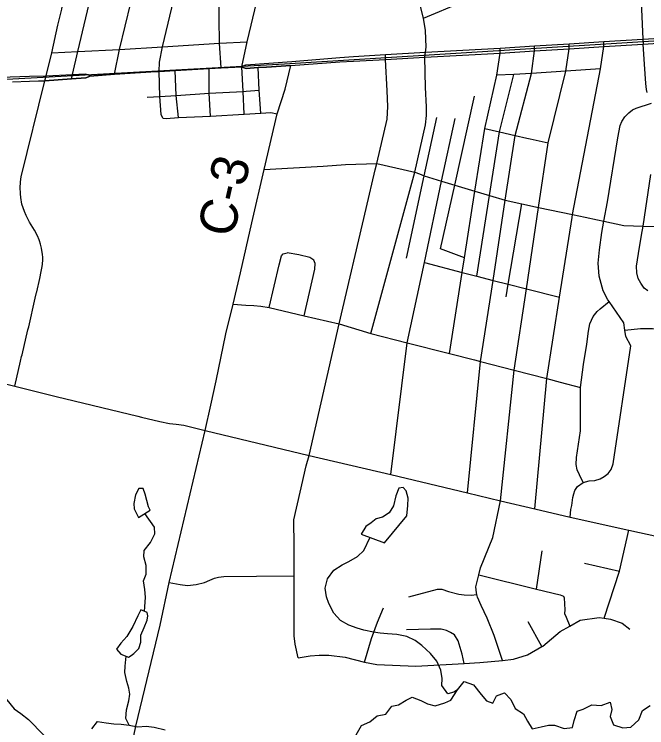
# Model space of a CAD drawing. Extents: x 114843 to 284848, y 317643 to 566895.
# Drawn here: x 164762 to 169882, y 377735 to 383511 of the extents above; entities that cross this region are included whole.
import ezdxf

# ---------------------------------------------------------------- set-up
doc = ezdxf.new("R2010")
doc.units = 0
for name, color, linetype in [('GM_X_City_Street', 7, 'Continuous'), ('GM_X_County_Road', 7, 'Continuous'), ('GM_X_County_Road_Text', 7, 'Continuous'), ('GM_X_Minor_Lake', 7, 'Continuous'), ('GM_X_Minor_River', 7, 'Continuous'), ('GM_X_Rail_Line', 7, 'Continuous'), ('GM_X_Township_Road', 7, 'Continuous'), ('GM_X_US_Route', 7, 'Continuous')]:
    doc.layers.add(name, color=color, linetype=linetype)

msp = doc.modelspace()

# ---------------------------------------------------------------- linework, layer by layer
at = {"layer": 'GM_X_City_Street'}
for p, q in [((164824.9, 380754.1), (164872.7, 380956.3)), ((164767.1, 380498.8), (164813.3, 380703.2)), ((168988.9, 378857.7), (169036.4, 379167.7)), ((169378.5, 379066.8), (169662.8, 379002.9)), ((169033.6, 378391.3), (168922.3, 378590.8))]:
    msp.add_line(p, q, dxfattribs=at)
for points in [[(164811.9, 382055.8), (164811, 382065.4), (164808.9, 382103.6), (164812.1, 382153.9), (164817.8, 382194.8), (165010.4, 382972.8)], [(164967.2, 381675.2), (164963.9, 381685.4), (164950.6, 381717.4), (164925.1, 381764.1), (164884.7, 381828), (164857.4, 381880.8), (164845, 381912.8), (164834.4, 381944), (164823.8, 381973.4), (164814.7, 382027.2), (164811.9, 382055.8)], [(164943.8, 381263.9), (164968.7, 381372.9), (164980.5, 381427.6), (164985.5, 381454.6), (164989.6, 381485.9), (164991.9, 381524.1), (164991.8, 381544.1), (164990.8, 381565.8), (164983.5, 381616.1), (164975.4, 381649.9), (164967.2, 381675.2)], [(164872.7, 380956.3), (164878.6, 380981.6), (164932, 381212.7)], [(164932, 381212.7), (164942.6, 381259), (164943.8, 381263.9)], [(164813.3, 380703.2), (164821.4, 380738.9), (164824.9, 380754.1)], [(164641.9, 380528.5), (164767.1, 380498.8)], [(164767.1, 380498.8), (165101.1, 380415.5), (165762, 380257), (165792.7, 380249.6)], [(165792.7, 380249.6), (165941, 380213.9), (166019.5, 380197.9), (166073.3, 380193.4), (166134.5, 380184), (166307.8, 380141.9)], [(166307.8, 380141.9), (167148.1, 379938.8), (167811.5, 379784.7), (168429.8, 379637.3), (168698.6, 379572.4), (168975.1, 379505.8), (169261.2, 379438.4), (169736.8, 379334.2), (170355, 379198), (170709.8, 379116.3), (170891.6, 379074.2), (171150.7, 379013.6), (171271.6, 378989.3), (171791.6, 378874.5), (171882.7, 378854.4), (172784.5, 378651.2)], [(167060, 378300.9), (167036.7, 378411), (167027.5, 378478.7), (167027.5, 378963.9), (167027.9, 379266.9), (167024.6, 379355.4), (167025.9, 379418.8), (167075.5, 379640.5), (167125.2, 379854.5), (167148.1, 379938.8)], [(168713.6, 378280.1), (168647.1, 378482.2), (168589.9, 378622.9), (168540.4, 378723.5), (168510.8, 378791.9), (168507.1, 378814), (168505, 378826), (168499.4, 378874.2), (168507.6, 378908.2), (168522.9, 378973), (168536.5, 379030.3), (168634.7, 379274.2), (168698.6, 379572.4)], [(169538.6, 378620.8), (169662.8, 379002.9), (169736.8, 379334.2)], [(166015.6, 378911.5), (166106, 378895.6), (166165.1, 378885.7), (166234.5, 378894), (166303, 378911), (166346.2, 378929.5), (166383.4, 378946.3), (166415.5, 378953.5), (166458.9, 378959.8), (166722.4, 378961.1), (167027.5, 378963.9)], [(168522.9, 378973), (168988.9, 378857.7), (169182.3, 378809.8), (169208.2, 378799.7), (169212.2, 378785.6), (169219.5, 378689.3), (169217.3, 378659.2), (169229.2, 378629.1), (169259.6, 378557.9)], [(167955.8, 378793.2), (168188.6, 378856), (168222.7, 378857.8), (168276.7, 378837.4), (168360.7, 378816.8), (168404.8, 378810.5), (168460.8, 378808.2), (168507.1, 378814)], [(167598.2, 378265.5), (167654.9, 378456.1), (167701.9, 378590.2), (167750.8, 378704.2)], [(167060, 378300.9), (167157.1, 378318.1), (167230.9, 378323), (167309, 378320.9), (167439.5, 378305), (167598.2, 378265.5), (167697.6, 378247.3), (168012.2, 378233.4), (168403.4, 378255.2), (168531.4, 378262.3), (168713.6, 378280.1), (168802.1, 378288.7), (168916.6, 378326.1), (169033.6, 378391.3), (169041.3, 378395.6), (169182.3, 378513), (169259.6, 378557.9), (169343.2, 378606.3), (169497.7, 378627.4), (169538.6, 378620.8), (169587.8, 378612.9), (169683.7, 378580.2), (169745.6, 378533.7)], [(168403.4, 378255.2), (168387.5, 378331.4), (168356.2, 378437.8), (168324.4, 378486.2), (168292.5, 378504.4), (168260.5, 378520.6), (168216.5, 378532.9), (168132.4, 378531.4), (167935.9, 378526.6)]]:
    msp.add_lwpolyline(points, dxfattribs=at)
at = {"layer": 'GM_X_County_Road'}
for p, q in [((166339.1, 383070.9), (166063.2, 383054.9)), ((166436.7, 383076.3), (166339.1, 383070.9)), ((166603.6, 383085.8), (166436.7, 383076.3)), ((166803.1, 383083.5), (166737.2, 383079.6)), ((167000.5, 383095.4), (166803.1, 383083.5)), ((165571.9, 383024.6), (165372.7, 383010.7)), ((166063.2, 383054.9), (165934.4, 383047.5)), ((165225.8, 382987.8), (165010.4, 382972.8))]:
    msp.add_line(p, q, dxfattribs=at)
for points in [[(165010.4, 382972.8), (165020.2, 383011.9), (165066.7, 383197.9), (165115.3, 383422.2), (165147.2, 383551.8), (165158.7, 383634.9), (165172.3, 383739), (165176.9, 383850.3), (165174, 384002.7), (165185.9, 384096), (165208.3, 384218.2), (165251.7, 384417.5), (165384.1, 384958.4), (165425.7, 385158.6), (165425.2, 385229.5), (165420.6, 385258.2), (165411.4, 385288.6), (165396.8, 385320.8), (165377.9, 385358.1)], [(166352.2, 380345.2), (166395.4, 380543.5), (166474.5, 380924.2), (166533.7, 381162.9), (166594.3, 381416.4), (166685.9, 381823.2), (166784.4, 382253.5), (166889.4, 382703.3), (166954, 382905.6), (167000.5, 383095.4)], [(166737.2, 383079.6), (166638.8, 383072.6), (166615.9, 383079.9), (166603.6, 383085.8)], [(165372.7, 383010.7), (165361.6, 383003.1), (165341.6, 382996), (165225.8, 382987.8)], [(165934.4, 383047.5), (165911, 383046.4), (165571.9, 383024.6)], [(165532.5, 375603.7), (165487.5, 375784.4), (165457.8, 375886.6), (165450.3, 375949), (165446.9, 375990.4), (165444.7, 376078.6), (165456.3, 376320.1), (165469.8, 376498.3), (165476.4, 376565.5), (165488.4, 376635.1), (165539.9, 376855.7), (165614.1, 377174.9), (165710.4, 377578.7), (165745.9, 377747.7), (165941.7, 378566.3), (166015.6, 378911.5), (166307.8, 380141.9), (166352.2, 380345.2)]]:
    msp.add_lwpolyline(points, dxfattribs=at)
at = {"layer": 'GM_X_Minor_Lake'}
for points in [[(165862.8, 379495.9), (165848.9, 379524), (165835.1, 379574.1), (165821.3, 379626.3), (165805.6, 379672.4), (165771.5, 379672.6), (165743.3, 379620.6), (165731, 379550.5), (165732.8, 379506.4), (165766.5, 379436.1)], [(167759.9, 379232.2), (167941, 379449.9), (167947.4, 379534.1), (167949.6, 379592.2), (167933.9, 379652.4), (167910, 379680.5), (167876, 379674.6), (167851.7, 379612.6), (167831.3, 379530.5), (167797.1, 379474.5), (167742.9, 379438.7), (167692.8, 379424.8), (167650.7, 379392.9), (167608.5, 379363), (167570.2, 379303)], [(165766.5, 379436.1), (165862.8, 379495.9)], [(167570.2, 379303), (167759.9, 379232.2)], [(165707.4, 378320.2), (165729.5, 378336.1), (165769.7, 378376), (165785.9, 378426.1), (165786.2, 378484.2), (165812.4, 378546.2), (165838.7, 378604.2), (165842.9, 378640.3), (165839, 378668.4), (165785.1, 378688.6), (165762.9, 378640.6), (165722.5, 378554.6), (165674.1, 378474.6), (165623.8, 378418.7), (165589.6, 378370.7), (165623.4, 378330.5)], [(165623.4, 378330.5), (165687.5, 378304.9), (165707.4, 378320.2)]]:
    msp.add_lwpolyline(points, dxfattribs=at)
at = {"layer": 'GM_X_Minor_River'}
for points in [[(165817.4, 378676.5), (165823.6, 378790.6), (165819.8, 378854.8), (165808.2, 378925), (165828.4, 378977), (165828.7, 379049.1), (165811, 379117.3), (165813.3, 379169.4), (165863.6, 379235.4), (165899.9, 379303.4), (165896.1, 379357.5), (165817.7, 379467.9)], [(168348.7, 378041.6), (168320.6, 378021.6), (168270.5, 378009.8), (168222.8, 378076.1), (168227, 378132.2), (168215.4, 378200.4), (168181.7, 378272.7), (168132, 378337), (168060.2, 378401.4), (168006.4, 378439.7), (167940.5, 378472), (167858.6, 378488.3), (167784.6, 378494.6), (167724.6, 378500.8), (167670.6, 378507.1), (167590.7, 378523.4), (167536.8, 378539.6), (167470.9, 378563.9), (167403, 378602.3), (167349.3, 378662.6), (167307.6, 378740.9), (167289.9, 378793.1), (167278.2, 378863.3), (167296.5, 378939.4), (167348.9, 379009.3), (167417.1, 379053.1), (167471.2, 379081), (167541.4, 379120.8), (167591.6, 379170.7), (167642.2, 379276.2)], [(163937.8, 378417.1), (164043.1, 378328.5), (164101.1, 378320.3), (164225.1, 378319.8), (164283, 378285.5), (164354.8, 378243.1), (164428.7, 378232.8), (164500.7, 378228.6), (164558.6, 378200.3), (164602.4, 378150), (164644.1, 378079.7), (164667.9, 378025.5), (164701.6, 377959.3), (164761.2, 377886.9), (164815.1, 377850.6), (164876.9, 377800.3), (165002.3, 377673.6)], [(165692.8, 377755.1), (165665.1, 377809.3), (165671.4, 377879.4), (165689.7, 377953.5), (165698, 378005.6), (165690.2, 378055.7), (165672.4, 378109.9), (165656.8, 378182.1), (165659, 378232.2), (165667.1, 378313)], [(167528.8, 377675.9), (167573.2, 377751.9), (167641.3, 377783.7), (167699.6, 377831.6), (167769.6, 377845.4), (167817.9, 377909.3), (167872, 377919.1), (167934.2, 377957), (167984.3, 377982.8), (168052.2, 377956.5), (168106.1, 377928.2), (168170, 377912), (168246.2, 377935.7), (168296.3, 377957.6), (168348.7, 378041.6), (168403, 378109.5), (168478.9, 378081.1), (168540.5, 378004.8), (168584.3, 377952.5), (168636.2, 377934.2), (168666.5, 377992.2), (168730.6, 378018.1), (168782.4, 377963.7), (168816.1, 377889.5), (168883.9, 377847.1), (168915.6, 377786.9), (168955.3, 377726.6), (169027.4, 377742.4), (169085.5, 377756.2), (169135.5, 377756), (169213.4, 377729.6), (169281.5, 377735.4), (169293.7, 377793.5), (169318.1, 377869.5), (169368.2, 377885.4), (169438.3, 377921.2), (169512.3, 377914.9), (169586.5, 377940.7), (169600.2, 377882.5), (169585.9, 377826.4), (169613.6, 377758.2), (169689.5, 377733.8), (169753.6, 377739.6), (169817.8, 377797.5), (169848.2, 377873.5), (169910.4, 377913.4)], [(165390.6, 377726.2), (165434.9, 377784.1), (165506.9, 377773.8), (165568.8, 377765.6), (165626.9, 377763.4), (165692.8, 377755.1), (165762.8, 377742.8), (165828.8, 377748.5), (165894.8, 377740.3), (165982.7, 377717.9)]]:
    msp.add_lwpolyline(points, dxfattribs=at)
at = {"layer": 'GM_X_Rail_Line'}
msp.add_lwpolyline([(139976.5, 381530.3), (141701.6, 381686.5), (142931.4, 381776.7), (145058.8, 381883.3), (151605.9, 382247), (160057.2, 382729.4), (166949.7, 383110), (174406.2, 383574.4), (180366.1, 383984.7)], dxfattribs=at)
at = {"layer": 'GM_X_Township_Road'}
for p, q in [((167611.5, 381938.6), (167684.2, 382250.3)), ((169383.1, 381868.5), (169484.5, 381846.5)), ((168286.4, 380763.4), (168388.8, 381420.6)), ((167649.7, 380925.4), (167942.2, 380851)), ((169072.5, 380560.9), (169181.9, 380532.5)), ((169181.9, 380532.5), (169346, 380489.9))]:
    msp.add_line(p, q, dxfattribs=at)
for points in [[(166603.6, 383085.8), (166648.5, 383288.4), (166725.2, 383614.2), (166832.3, 384042.1), (166942.7, 384505.7), (167178.5, 385482.4), (167553.1, 387026.8), (167554.3, 387060.9)], [(165225.8, 382987.8), (165234.5, 383023.5), (165275.2, 383209), (165545.1, 384346.8), (165896.1, 385795)], [(169714.4, 384650.2), (169752.7, 384145.1), (169810.8, 384039), (169833.5, 383676.2), (169851.5, 383309.3), (169853.5, 383268.6)], [(165571.9, 383024.6), (165612.5, 383224.3), (165798.5, 383984.8), (165872.7, 384265.6)], [(165934.4, 383047.5), (165938.4, 383124), (165961.6, 383246.5), (166189.5, 384195.8)], [(166436.7, 383076.3), (166424.1, 383276.9), (166414.1, 383878), (166411, 384055.1), (166421, 384100.4), (166441.5, 384131.7)], [(168085.9, 383164.3), (168091.4, 383204.2), (168097, 383244.1), (168091, 383379.4), (168075.4, 383479.1), (168048, 383583.1), (168019.5, 383667.4), (167977.9, 383770.2), (167876.6, 384009.9)], [(168075.4, 383479.1), (168694.9, 383739.6), (169001.7, 383866.7), (169144.5, 383921.5), (169323.2, 383972.2), (169486.2, 384005.5), (169658.7, 384028.8), (169810.8, 384039)], [(165066.7, 383197.9), (165275.2, 383209), (165612.5, 383224.3), (165961.6, 383246.5), (166424.1, 383276.9), (166648.5, 383288.4)], [(168388.8, 381420.6), (168391.5, 381438.4), (168407.2, 381538.9), (168491.4, 382079.5), (168570.4, 382586.6), (168667.5, 383018), (168694.7, 383197), (168695, 383236.9)], [(168429.8, 379637.3), (168536.5, 380699.7), (168637.4, 381356.2), (168737.1, 382005), (168817.8, 382530), (168948.1, 383031.4), (168974.2, 383215), (168974.5, 383254.9)], [(168698.6, 379572.4), (168809.4, 380629.3), (168908.3, 381288.4), (169006.9, 381946.1), (169085.3, 382468.8), (169225.8, 383050.6), (169253.7, 383231.9), (169254, 383271.8)], [(169281.7, 381890.4), (169508.5, 383068.4), (169535.4, 383249.6), (169535.4, 383290.5)], [(169885.8, 382876.9), (169879.9, 382902.8), (169874.2, 382950.4), (169862.7, 383106.1), (169853.5, 383268.6)], [(167780.2, 382890), (167766.6, 383145.4), (167766.6, 383184.5)], [(167649.7, 380925.4), (168005.1, 382233.3), (168089.9, 382616.4), (168099.4, 382690.9), (168099.6, 382761.8), (168091.3, 382917.2), (168085.9, 383164.3)], [(166351.2, 382686.9), (166340.3, 382871.1), (166339.1, 383070.9)], [(166624, 382702.4), (166613.5, 382885.2), (166603.6, 383085.8)], [(166757.4, 382709.7), (166744.6, 382895.7), (166737.2, 383079.6)], [(169508.5, 383068.4), (169225.8, 383050.6), (168948.1, 383031.4), (168805.7, 383023.3), (168667.5, 383018)], [(165965.3, 382670.6), (165951.6, 382700), (165941, 382844.6), (165934.4, 383047.5)], [(166090.7, 382674), (166072.1, 382853.3), (166063.2, 383054.9)], [(168506.2, 381390.2), (168609.5, 382043.6), (168691, 382559), (168805.7, 383023.3)], [(165838.5, 382839.4), (165941, 382844.6), (166072.1, 382853.3), (166340.3, 382871.1), (166613.5, 382885.2), (166640, 382887.3), (166744.6, 382895.7)], [(167684.2, 382250.3), (167696.4, 382302.3), (167781.2, 382662.2), (167786.8, 382765.3), (167780.2, 382890)], [(168407.2, 381538.9), (168213.1, 381612.9), (168327.9, 382127.2), (168488.8, 382848.8)], [(169261.2, 379438.4), (169268.6, 379500.9), (169274.4, 379533.1), (169284.4, 379597.4), (169291.1, 379628.7), (169300.4, 379656.6), (169322.8, 379688), (169367.7, 379721.3), (169416.2, 379732.9), (169460.9, 379737.2), (169505.5, 379750.1), (169538.4, 379767.7), (169570.3, 379792.2), (169593.5, 379824.5), (169610.6, 379872.4), (169753, 380825.7), (169712.2, 380901.3), (169703.7, 380953.3), (169696.1, 381011.6), (169578.8, 381185.1), (169567.9, 381199.9), (169529.8, 381272.1), (169495.7, 381390.3), (169487.7, 381496.6), (169499.6, 381602.8), (169517.6, 381745.2), (169535.1, 381835.6), (169565.5, 381991.9), (169647.4, 382509.2), (169667.4, 382609.5), (169681.4, 382641.5), (169703.4, 382681.7), (169737.4, 382711.8), (169767.4, 382737.9), (169797.4, 382749.9), (169920.1, 382791.4)], [(165965.3, 382670.6), (165991.1, 382667.1), (166090.7, 382674), (166351.2, 382686.9), (166624, 382702.4), (166757.4, 382709.7), (166837.7, 382714.2), (166889.4, 382703.3)], [(167811.5, 379784.7), (167942.2, 380851), (168083.3, 381499.8), (168221.3, 382158.4), (168331.7, 382666.3)], [(167935.8, 381535.2), (168080.8, 382202), (168183.5, 382674.2)], [(168570.4, 382586.6), (168691, 382559), (168817.8, 382530), (168910.4, 382508.8)], [(168910.4, 382508.8), (168938.1, 382502.5), (169085.3, 382468.8)], [(166784.4, 382253.5), (167023.3, 382266.2), (167263.8, 382282), (167443.3, 382295.7), (167696.4, 382302.3), (168005.1, 382233.3), (168042.9, 382217.6)], [(168042.9, 382217.6), (168080.8, 382202), (168221.3, 382158.4), (168327.9, 382127.2), (168491.4, 382079.5), (168609.5, 382043.6), (168737.1, 382005), (168870.9, 381975.8), (169006.9, 381946.1), (169281.7, 381890.4), (169383.1, 381868.5)], [(169890.3, 381272.4), (169860.2, 381292.4), (169834.2, 381332.5), (169812.1, 381370.6), (169802.1, 381418.7), (169800.1, 381470.8), (169816, 381573.1), (169840, 381721.5), (169851.9, 381795.7), (169914.2, 382213)], [(168744, 381222.1), (168761.4, 381325.2), (168870.9, 381975.8)], [(167148.1, 379938.8), (167393.3, 381003.4), (167611.5, 381938.6)], [(168975.1, 379505.8), (169072.5, 380560.9), (169175.4, 381221.6), (169277.8, 381865.7), (169281.7, 381890.4)], [(169484.5, 381846.5), (169535.1, 381835.6), (169697.8, 381799.5), (169851.9, 381795.7), (170074.2, 381791.9), (170156.3, 381791.9), (170380.6, 381784.1), (170474.7, 381780.2), (170512.8, 381764.2), (170546.8, 381738.2), (170560.9, 381706.1), (170570.9, 381619.9), (170547, 381431.4)], [(166825.2, 381136), (166905.2, 381483.1), (166923.9, 381556), (166939.1, 381571.5), (166972.2, 381579.4)], [(167109.7, 381069.7), (167194.1, 381448.2), (167198.9, 381494.2), (167187.2, 381520.9), (167155.1, 381542.4), (167064.3, 381563.4), (166972.2, 381579.4)], [(168083.3, 381499.8), (168388.8, 381420.6), (168506.2, 381390.2), (168637.4, 381356.2), (168761.4, 381325.2), (168908.3, 381288.4), (169175.4, 381221.6)], [(166533.7, 381162.9), (166635.3, 381156.6), (166700.1, 381153.9), (166758.8, 381147.3), (166825.2, 381136), (167109.7, 381069.7), (167393.3, 381003.4), (167649.7, 380925.4)], [(169367.7, 379721.3), (169336.9, 379781), (169318.3, 379823.4), (169311.1, 379866.7), (169313.3, 379923.2), (169346.5, 380138.7), (169346, 380489.9), (169369.9, 380676.4), (169397.9, 380840.8), (169409.8, 380945.1), (169421.8, 381005.3), (169447.8, 381063.5), (169479.8, 381105.6), (169503.9, 381125.7), (169578.8, 381185.1)], [(169703.7, 380953.3), (169832.3, 380965.6), (169928.4, 380965.7), (170022.6, 380947.4), (170116.7, 380931.7), (170288.9, 380883.8), (170445.1, 380831.8), (170557.3, 380771.7), (170637.4, 380713.7), (170750, 380707.6), (170832.8, 380671.2), (170944, 380635.1), (171049.5, 380610.2), (171165.4, 380582.6)], [(167942.2, 380851), (168286.4, 380763.4), (168486.5, 380712.4)], [(168486.5, 380712.4), (168536.5, 380699.7), (168809.4, 380629.3), (169072.5, 380560.9)]]:
    msp.add_lwpolyline(points, dxfattribs=at)
at = {"layer": 'GM_X_US_Route'}
for p, q in [((167000.5, 383095.4), (167396.9, 383125.5)), ((166063.2, 383054.9), (166339.1, 383070.9)), ((166339.1, 383070.9), (166436.7, 383076.3)), ((166436.7, 383076.3), (166603.6, 383085.8)), ((166737.2, 383079.6), (166803.1, 383083.5)), ((166803.1, 383083.5), (167000.5, 383095.4)), ((165372.7, 383010.7), (165571.9, 383024.6)), ((165934.4, 383047.5), (166063.2, 383054.9)), ((164957.9, 382971.2), (165010.4, 382972.8)), ((165010.4, 382972.8), (165225.8, 382987.8))]:
    msp.add_line(p, q, dxfattribs=at)
for points in [[(166603.6, 383085.8), (166614.2, 383092.8), (166637.3, 383102.1), (167008.9, 383129.5), (167396.6, 383160.9), (167509.1, 383168.9), (167766.6, 383184.5), (168091.4, 383204.2), (168695, 383236.9), (168974.5, 383254.9), (169254, 383271.8), (169535.4, 383290.5), (169851.5, 383309.3), (170297.2, 383336.8), (170663.5, 383358.8), (171109.8, 383386.8), (171427.1, 383405.1), (171854.7, 383433.7), (171942.3, 383439.9), (172070.6, 383448.3), (172264.9, 383461.3), (172630, 383482.8)], [(169853.5, 383268.6), (170298.3, 383297.2), (170664.7, 383319.2), (171110.6, 383346.5), (171428, 383367.5), (171848.5, 383390.5), (171944.4, 383397.8)], [(167396.9, 383125.5), (167509.1, 383130.5), (167766.6, 383145.4), (168085.9, 383164.3), (168694.7, 383197), (168974.2, 383215), (169253.7, 383231.9), (169535.4, 383249.6), (169853.5, 383268.6)], [(166603.6, 383085.8), (166615.9, 383079.9), (166638.8, 383072.6), (166737.2, 383079.6)], [(164598.6, 382999.4), (164651.3, 383001.6), (164884.6, 383008.7), (165020.2, 383011.9), (165234.5, 383023.5), (165336.1, 383029.2), (165358.9, 383024.3), (165372.7, 383010.7)], [(165225.8, 382987.8), (165341.6, 382996), (165361.6, 383003.1), (165372.7, 383010.7)], [(165571.9, 383024.6), (165911, 383046.4), (165934.4, 383047.5)], [(164746.5, 382964.7), (164884.4, 382968.8), (164957.9, 382971.2)]]:
    msp.add_lwpolyline(points, dxfattribs=at)

# ---------------------------------------------------------------- texts
at = {"layer": 'GM_X_County_Road_Text'}
msp.add_text('C-3', height=300.02, rotation=77.1606, dxfattribs=at).set_placement((166533.3, 381693.7))

doc.saveas('drawing.dxf')
